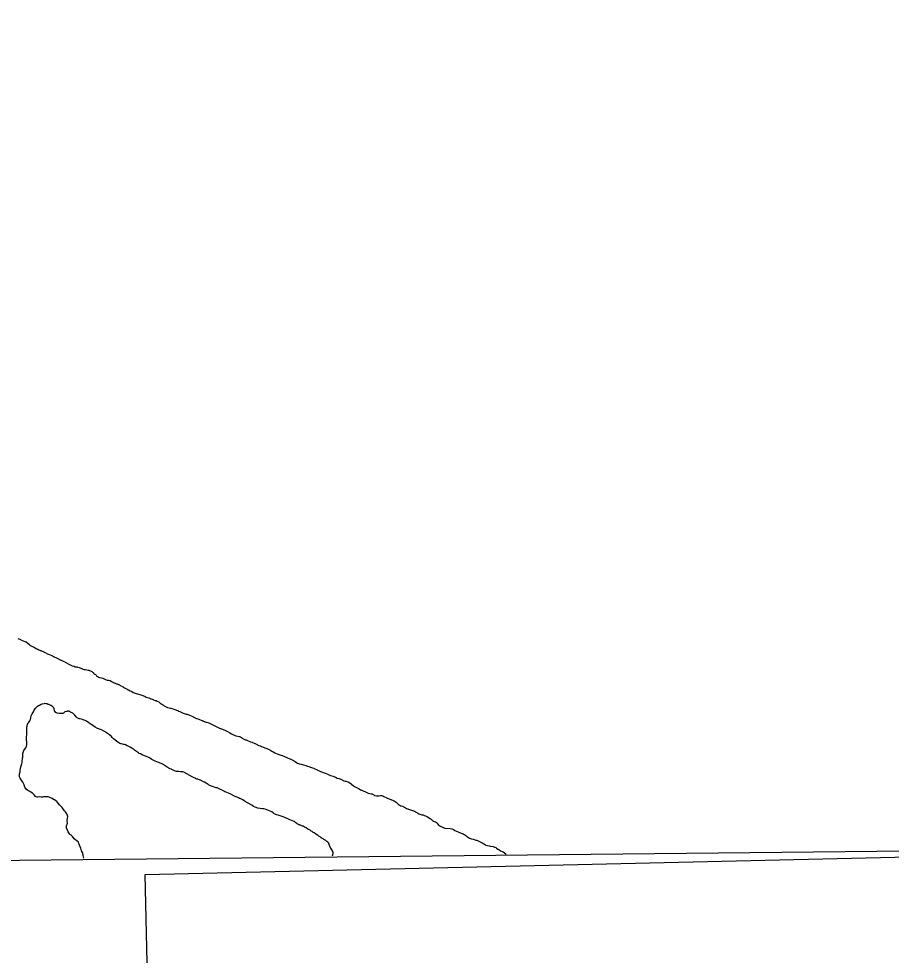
# Model space of a CAD drawing. Extents: x 3683613 to 3738215, y 469626 to 495384.
# Drawn here: x 3708782.7 to 3708929.6, y 472851.1 to 473008.8 of the extents above; entities that cross this region are included whole.
import ezdxf

# ---------------------------------------------------------------- set-up
doc = ezdxf.new("R2010")
doc.units = 0
doc.layers.add('V-ANNO-NPLT', color=7, linetype='Continuous')

msp = doc.modelspace()

# ---------------------------------------------------------------- linework, layer by layer
at = {"layer": 'V-ANNO-NPLT'}
for points in [[(3709012.73, 472869.49), (3707750.89, 472856.24), (3707743.69, 473574.37), (3708995.7, 473587.48), (3709012.73, 472869.49)], [(3708784.58, 472903.35), (3708783.98, 472903.86), (3708783.38, 472904.11), (3708782.98, 472904.28), (3708782.8, 472904.36), (3708782.65, 472904.44)], [(3708784.58, 472903.35), (3708784.66, 472903.32), (3708784.83, 472903.23), (3708785.05, 472903.15), (3708785.23, 472903.06), (3708785.36, 472902.98), (3708785.41, 472902.96), (3708785.5, 472902.89), (3708785.69, 472902.77), (3708785.77, 472902.71), (3708785.85, 472902.67), (3708785.92, 472902.66), (3708786, 472902.63), (3708786.21, 472902.51), (3708786.34, 472902.48), (3708786.45, 472902.43), (3708786.54, 472902.41), (3708786.93, 472902.23), (3708787.03, 472902.17), (3708787.12, 472902.11), (3708787.38, 472901.98), (3708787.51, 472901.92), (3708787.75, 472901.82), (3708787.86, 472901.79), (3708788.01, 472901.73), (3708788.3, 472901.6), (3708788.41, 472901.53), (3708788.57, 472901.46), (3708788.78, 472901.36), (3708788.97, 472901.29), (3708789.1, 472901.24), (3708789.82, 472900.81), (3708789.87, 472900.81), (3708789.96, 472900.76), (3708790.2, 472900.66), (3708790.48, 472900.54), (3708790.55, 472900.5), (3708790.66, 472900.46), (3708790.77, 472900.4), (3708791.16, 472900.17), (3708791.64, 472899.91), (3708791.74, 472899.87), (3708792.04, 472899.79), (3708792.25, 472899.73), (3708792.39, 472899.7), (3708792.47, 472899.7), (3708792.53, 472899.69), (3708792.65, 472899.66), (3708792.9, 472899.6), (3708793.09, 472899.54), (3708793.27, 472899.44), (3708793.34, 472899.41), (3708793.44, 472899.36), (3708793.53, 472899.33), (3708793.76, 472899.27), (3708793.85, 472899.27), (3708793.99, 472899.25), (3708794.4, 472899.17), (3708794.52, 472899.14), (3708794.91, 472899), (3708794.95, 472898.97), (3708795.03, 472898.92), (3708795.15, 472898.83), (3708795.24, 472898.74), (3708795.29, 472898.67), (3708795.33, 472898.63), (3708795.4, 472898.58), (3708795.52, 472898.47), (3708795.63, 472898.42), (3708795.78, 472898.29), (3708795.84, 472898.21), (3708796.01, 472898.07), (3708796.1, 472898), (3708796.18, 472897.97), (3708796.33, 472897.92), (3708796.41, 472897.91), (3708796.66, 472897.83), (3708796.86, 472897.77), (3708796.98, 472897.73), (3708797.47, 472897.5), (3708797.64, 472897.48), (3708797.68, 472897.47), (3708797.83, 472897.45), (3708798.07, 472897.41), (3708798.13, 472897.39), (3708798.35, 472897.26), (3708798.45, 472897.2), (3708798.69, 472897.04), (3708798.74, 472897.03), (3708798.83, 472897), (3708798.95, 472896.96), (3708799.06, 472896.92), (3708799.17, 472896.86), (3708799.29, 472896.82), (3708799.38, 472896.79), (3708799.44, 472896.77), (3708799.5, 472896.75), (3708799.56, 472896.71), (3708799.7, 472896.66), (3708799.76, 472896.62), (3708799.87, 472896.57)], [(3708799.87, 472896.57), (3708799.94, 472896.51), (3708800.08, 472896.44), (3708800.17, 472896.39), (3708800.3, 472896.32), (3708800.38, 472896.28), (3708800.56, 472896.18), (3708800.66, 472896.11), (3708800.75, 472896.05), (3708800.98, 472895.92), (3708801.09, 472895.86), (3708801.2, 472895.81), (3708801.47, 472895.69), (3708801.65, 472895.62), (3708801.76, 472895.57), (3708802.02, 472895.41), (3708802.15, 472895.34), (3708802.23, 472895.32), (3708802.32, 472895.28), (3708802.51, 472895.24), (3708802.73, 472895.17), (3708803.29, 472894.99), (3708803.47, 472894.92), (3708803.89, 472894.74), (3708804.02, 472894.7), (3708804.19, 472894.62), (3708804.61, 472894.46), (3708804.73, 472894.41), (3708804.97, 472894.34), (3708805.04, 472894.3), (3708805.34, 472894.18), (3708805.42, 472894.15), (3708805.71, 472894.03), (3708805.84, 472894.01), (3708806.01, 472893.95), (3708806.31, 472893.8), (3708806.35, 472893.76), (3708806.5, 472893.65), (3708806.82, 472893.42), (3708806.9, 472893.38), (3708807.11, 472893.24), (3708807.24, 472893.16), (3708807.56, 472892.99), (3708807.8, 472892.88), (3708808.03, 472892.8), (3708808.08, 472892.8), (3708808.26, 472892.76), (3708808.35, 472892.72), (3708808.46, 472892.67), (3708808.5, 472892.66), (3708808.57, 472892.67), (3708808.86, 472892.59), (3708809.03, 472892.53), (3708809.45, 472892.37), (3708809.53, 472892.34), (3708809.68, 472892.26), (3708809.83, 472892.18), (3708810.17, 472892.02), (3708810.39, 472891.93), (3708810.56, 472891.84), (3708810.92, 472891.72), (3708811.02, 472891.72), (3708811.08, 472891.71), (3708811.5, 472891.56), (3708812.04, 472891.34), (3708812.12, 472891.28), (3708812.19, 472891.25), (3708812.44, 472891.12), (3708812.5, 472891.09), (3708812.63, 472891.03), (3708812.72, 472891.01), (3708813.05, 472890.89), (3708813.54, 472890.69), (3708813.64, 472890.65), (3708813.69, 472890.61), (3708813.98, 472890.49), (3708814.02, 472890.47), (3708814.11, 472890.43), (3708814.27, 472890.38), (3708814.56, 472890.31), (3708814.68, 472890.27), (3708814.85, 472890.21), (3708815.07, 472890.11), (3708815.29, 472889.98), (3708815.84, 472889.72), (3708816.2, 472889.56), (3708816.55, 472889.37), (3708816.68, 472889.32), (3708816.89, 472889.24), (3708817.02, 472889.19), (3708817.14, 472889.17), (3708817.27, 472889.12), (3708817.4, 472889.07), (3708817.53, 472889), (3708817.66, 472888.94), (3708817.85, 472888.84), (3708818.26, 472888.62), (3708818.54, 472888.45), (3708818.86, 472888.28), (3708818.91, 472888.26), (3708819.05, 472888.18)], [(3708783.61, 472885.64), (3708783.69, 472885.76), (3708783.9, 472886.06), (3708784.02, 472886.35), (3708784.07, 472886.55), (3708784.07, 472887.12), (3708784.05, 472887.29), (3708784.04, 472887.5), (3708784.04, 472887.94), (3708784.1, 472888.25), (3708784.09, 472888.41), (3708784.09, 472888.56), (3708784.07, 472888.88), (3708784.09, 472889.01), (3708784.09, 472889.14), (3708784.12, 472889.52), (3708784.14, 472889.7), (3708784.23, 472890.09), (3708784.4, 472890.3), (3708784.61, 472890.6), (3708784.68, 472890.71), (3708784.73, 472890.82), (3708784.83, 472891.43), (3708784.98, 472891.79), (3708785.19, 472892.14), (3708785.3, 472892.32), (3708785.58, 472892.73), (3708785.7, 472892.89), (3708785.82, 472893.02), (3708786.04, 472893.19), (3708786.21, 472893.26), (3708786.52, 472893.42), (3708786.68, 472893.45), (3708787.02, 472893.54)], [(3708788.76, 472892.27), (3708788.73, 472892.37), (3708788.7, 472892.56), (3708788.69, 472892.66), (3708788.66, 472892.79), (3708788.54, 472892.92), (3708788.48, 472892.98), (3708788.39, 472893.05), (3708788.16, 472893.2), (3708788.11, 472893.22), (3708787.78, 472893.36), (3708787.65, 472893.39), (3708787.61, 472893.41), (3708787.55, 472893.42), (3708787.5, 472893.46), (3708787.4, 472893.49), (3708787.32, 472893.5), (3708787.03, 472893.53), (3708787.02, 472893.54)], [(3708820.29, 472146.76), (3708804, 472864.73), (3710056.37, 472893.7), (3710073.29, 472175.74)], [(3708812.26, 472881.02), (3708812.14, 472881.07), (3708811.95, 472881.16), (3708810.51, 472881.96), (3708810.37, 472882), (3708810.27, 472882.03), (3708809.95, 472882.05), (3708809.7, 472882.07), (3708809.28, 472882.1), (3708809.14, 472882.12), (3708808.95, 472882.19), (3708808.84, 472882.27), (3708808.53, 472882.41), (3708808.43, 472882.45), (3708808.22, 472882.54), (3708807.72, 472882.82), (3708807.4, 472883.04), (3708807.07, 472883.25), (3708807, 472883.29), (3708806.55, 472883.51), (3708806.34, 472883.58), (3708805.98, 472883.73), (3708805.72, 472883.82), (3708805.56, 472883.89), (3708805.14, 472884.11), (3708804.91, 472884.26), (3708804.76, 472884.37), (3708804.24, 472884.63), (3708803.9, 472884.74), (3708803.51, 472884.91), (3708803.22, 472885.03), (3708803.02, 472885.12), (3708802.88, 472885.21), (3708802.75, 472885.31), (3708802.53, 472885.46), (3708802.23, 472885.67), (3708802.12, 472885.76), (3708801.95, 472885.91), (3708801.47, 472886.18), (3708801.39, 472886.22), (3708801.13, 472886.35), (3708800.97, 472886.43), (3708800.72, 472886.57), (3708800.54, 472886.61), (3708800.45, 472886.62), (3708800.02, 472886.73), (3708799.94, 472886.75), (3708799.77, 472886.82), (3708799.41, 472887), (3708799.17, 472887.17), (3708798.67, 472887.58), (3708798.61, 472887.65), (3708798.48, 472887.78), (3708798.33, 472887.97), (3708798.09, 472888.21), (3708798, 472888.28), (3708797.36, 472888.68), (3708797.31, 472888.69), (3708797.18, 472888.79), (3708797.07, 472888.87), (3708796.67, 472889.1), (3708796.51, 472889.15), (3708796.07, 472889.3), (3708795.99, 472889.33), (3708795.58, 472889.55), (3708795.2, 472889.84), (3708794.76, 472890.12), (3708794.63, 472890.22), (3708794.55, 472890.27), (3708794.12, 472890.56), (3708794.04, 472890.64), (3708793.93, 472890.69), (3708793.76, 472890.74), (3708793.6, 472890.77), (3708793.45, 472890.84), (3708793.07, 472890.94), (3708792.91, 472890.97), (3708792.59, 472891.13), (3708792.52, 472891.18), (3708792.38, 472891.31), (3708792.15, 472891.59), (3708792, 472891.73), (3708791.81, 472891.89), (3708791.44, 472892.1), (3708791.29, 472892.18), (3708791.15, 472892.23), (3708790.93, 472892.24), (3708790.86, 472892.21), (3708790.77, 472892.2), (3708790.5, 472892.14), (3708790.41, 472892.09), (3708790.24, 472891.92), (3708790.18, 472891.87), (3708790.08, 472891.84), (3708789.8, 472891.83), (3708789.68, 472891.82), (3708789.56, 472891.82), (3708789.18, 472891.92), (3708789.07, 472891.96), (3708788.99, 472892.01), (3708788.76, 472892.27)], [(3708819.05, 472888.18), (3708819.3, 472888.09), (3708819.91, 472887.96), (3708820.04, 472887.91), (3708820.41, 472887.67), (3708820.5, 472887.6), (3708820.77, 472887.45), (3708820.9, 472887.42), (3708821.03, 472887.39), (3708821.12, 472887.35), (3708821.22, 472887.3), (3708821.33, 472887.25), (3708821.63, 472887.14), (3708821.77, 472887.08), (3708821.97, 472887.02), (3708822.46, 472886.79), (3708822.53, 472886.77), (3708822.92, 472886.55), (3708823.02, 472886.53), (3708823.16, 472886.45), (3708823.35, 472886.4), (3708823.6, 472886.31), (3708823.78, 472886.23), (3708824.15, 472886.08), (3708824.34, 472886), (3708824.47, 472885.95), (3708824.72, 472885.83), (3708824.98, 472885.72), (3708825.36, 472885.52), (3708825.56, 472885.38), (3708825.87, 472885.21), (3708825.98, 472885.16), (3708826.25, 472885.04), (3708826.68, 472884.9), (3708826.87, 472884.84), (3708827.12, 472884.75), (3708827.2, 472884.73), (3708827.34, 472884.65), (3708827.98, 472884.38), (3708828.07, 472884.33), (3708828.52, 472884.14), (3708828.77, 472884.02), (3708829.28, 472883.74), (3708829.47, 472883.6), (3708829.66, 472883.51), (3708830, 472883.39), (3708830.28, 472883.32), (3708830.45, 472883.26), (3708830.69, 472883.2), (3708831.05, 472883.08), (3708831.2, 472883.05), (3708831.74, 472882.88), (3708831.81, 472882.84), (3708832.42, 472882.64), (3708832.48, 472882.61), (3708832.59, 472882.56), (3708832.87, 472882.44), (3708833.53, 472882.09), (3708833.69, 472882.01), (3708834.14, 472881.86), (3708834.33, 472881.79), (3708834.47, 472881.73), (3708834.77, 472881.62), (3708834.83, 472881.59), (3708834.99, 472881.53), (3708835.24, 472881.43), (3708835.65, 472881.3), (3708835.79, 472881.23), (3708836.01, 472881.14), (3708836.08, 472881.12), (3708836.36, 472880.98), (3708836.68, 472880.89), (3708836.79, 472880.85), (3708836.94, 472880.77), (3708837.44, 472880.53), (3708837.66, 472880.46), (3708837.8, 472880.46), (3708838.13, 472880.35), (3708838.28, 472880.27), (3708838.72, 472879.98), (3708838.74, 472879.94), (3708839.1, 472879.67), (3708839.27, 472879.56), (3708839.59, 472879.39), (3708839.72, 472879.34), (3708839.93, 472879.24), (3708840.05, 472879.17), (3708840.28, 472879.02), (3708840.34, 472879.01), (3708840.46, 472878.94), (3708840.5, 472878.93), (3708840.85, 472878.76), (3708840.98, 472878.71), (3708841.11, 472878.64), (3708841.55, 472878.45), (3708842.09, 472878.34), (3708842.22, 472878.3), (3708842.28, 472878.28), (3708842.51, 472878.15), (3708842.62, 472878.07), (3708842.95, 472877.97)], [(3708793.69, 472867.47), (3708793.64, 472867.73), (3708793.58, 472867.94), (3708793.56, 472868.06), (3708793.44, 472868.47), (3708793.31, 472868.72), (3708793.17, 472869.15), (3708793.11, 472869.34), (3708793.03, 472869.51), (3708792.91, 472869.84), (3708792.87, 472869.98), (3708792.78, 472870.17), (3708792.51, 472870.4), (3708792.35, 472870.53), (3708792.08, 472870.77), (3708791.78, 472871.14), (3708791.67, 472871.27), (3708791.53, 472871.38), (3708791.35, 472871.49), (3708791.26, 472871.61), (3708791.06, 472871.91), (3708790.92, 472872.22), (3708790.79, 472872.61), (3708790.79, 472872.79), (3708790.78, 472872.91), (3708790.93, 472873.4), (3708790.9, 472873.7), (3708790.89, 472873.91), (3708790.92, 472874.16), (3708790.99, 472874.5), (3708790.96, 472874.66), (3708790.81, 472874.95), (3708790.58, 472875.29), (3708790.45, 472875.45), (3708790.13, 472875.83), (3708790.03, 472876), (3708789.89, 472876.21), (3708789.78, 472876.32), (3708789.65, 472876.43), (3708789.33, 472876.79), (3708789.14, 472877.03), (3708789, 472877.16), (3708788.76, 472877.31), (3708788.6, 472877.39), (3708788.35, 472877.51), (3708787.97, 472877.71), (3708787.86, 472877.76), (3708787.67, 472877.8), (3708787.35, 472877.82), (3708786.91, 472877.79), (3708786.75, 472877.76), (3708786.52, 472877.76), (3708786.28, 472877.79), (3708785.95, 472877.77), (3708785.81, 472877.78), (3708785.67, 472877.82), (3708785.56, 472877.9), (3708785.34, 472878.13), (3708785.06, 472878.45), (3708784.79, 472878.61), (3708784.59, 472878.71), (3708784.25, 472878.9), (3708784.04, 472879.08), (3708783.77, 472879.44), (3708783.62, 472879.86), (3708783.56, 472880.08), (3708783.41, 472880.27), (3708783.24, 472880.49), (3708782.97, 472880.96), (3708782.86, 472881.17), (3708782.84, 472881.34), (3708782.83, 472881.48), (3708782.92, 472881.87), (3708782.98, 472882.03), (3708782.98, 472882.3), (3708783.03, 472882.58), (3708783.08, 472882.86), (3708783.14, 472883.02), (3708783.23, 472883.36), (3708783.3, 472883.58), (3708783.32, 472883.74), (3708783.38, 472884.32), (3708783.4, 472884.49), (3708783.44, 472885.13), (3708783.53, 472885.47), (3708783.61, 472885.64)], [(3708835.18, 472869.35), (3708835.06, 472869.65), (3708835, 472869.81), (3708834.97, 472869.91), (3708834.85, 472870.06), (3708834.78, 472870.17), (3708834.61, 472870.31), (3708834.51, 472870.39), (3708834.4, 472870.47), (3708834.08, 472870.64), (3708833.98, 472870.72), (3708833.81, 472870.82), (3708833.65, 472870.93), (3708833.54, 472871), (3708833.45, 472871.08), (3708833.27, 472871.21), (3708833.11, 472871.3), (3708833.01, 472871.38), (3708832.76, 472871.51), (3708832.45, 472871.74), (3708832.32, 472871.84), (3708832.12, 472871.97), (3708831.98, 472872.05), (3708831.79, 472872.18), (3708831.41, 472872.4), (3708831.14, 472872.59), (3708830.97, 472872.67), (3708830.59, 472872.86), (3708830.49, 472872.9), (3708830.33, 472872.96), (3708830.27, 472873), (3708830.18, 472873.02), (3708830.1, 472873.05), (3708830.05, 472873.07), (3708829.98, 472873.1), (3708829.91, 472873.11), (3708829.88, 472873.13), (3708829.81, 472873.15), (3708829.61, 472873.3), (3708829.54, 472873.34), (3708829.36, 472873.45), (3708829.07, 472873.64), (3708828.28, 472874.02), (3708827.92, 472874.18), (3708827.48, 472874.35), (3708827.39, 472874.37), (3708827.22, 472874.43), (3708827.05, 472874.5), (3708826.57, 472874.66), (3708826.38, 472874.72), (3708826.1, 472874.81), (3708825.69, 472875.03), (3708825.54, 472875.12), (3708825.32, 472875.28), (3708824.8, 472875.51), (3708824.38, 472875.66), (3708824, 472875.77), (3708823.87, 472875.79), (3708823.76, 472875.79), (3708823.4, 472875.83), (3708822.97, 472875.93), (3708822.52, 472876.08), (3708822.27, 472876.21), (3708821.96, 472876.39), (3708820.86, 472877.05), (3708820.68, 472877.14), (3708820.43, 472877.32), (3708819.99, 472877.54), (3708819.92, 472877.55), (3708819.73, 472877.63), (3708819.04, 472877.95), (3708818.34, 472878.33), (3708818.18, 472878.39), (3708818.05, 472878.44), (3708817.76, 472878.53), (3708817.67, 472878.58), (3708817.44, 472878.68), (3708817.27, 472878.76), (3708816.87, 472878.98), (3708816.6, 472879.12), (3708816.15, 472879.31), (3708815.97, 472879.36), (3708815.79, 472879.41), (3708815.53, 472879.48), (3708815.2, 472879.6), (3708815.04, 472879.67), (3708814.65, 472879.85), (3708814.6, 472879.89), (3708814.28, 472880.1), (3708814.01, 472880.28), (3708813.81, 472880.37), (3708813.34, 472880.61), (3708813.25, 472880.64), (3708813.18, 472880.67), (3708812.87, 472880.78), (3708812.7, 472880.81), (3708812.58, 472880.87), (3708812.52, 472880.9), (3708812.48, 472880.91), (3708812.42, 472880.97), (3708812.26, 472881.02)], [(3708842.95, 472877.97), (3708843.19, 472877.97), (3708843.33, 472877.99), (3708843.65, 472878.06), (3708843.76, 472878.07), (3708843.85, 472878.05), (3708844.03, 472877.99), (3708844.18, 472877.9), (3708844.67, 472877.65), (3708844.78, 472877.61), (3708845.07, 472877.49), (3708845.48, 472877.33), (3708845.67, 472877.26), (3708845.89, 472877.17), (3708845.93, 472877.14), (3708846, 472877.1), (3708846.08, 472877.05), (3708846.26, 472876.9), (3708846.41, 472876.74), (3708846.55, 472876.62), (3708846.79, 472876.44), (3708846.87, 472876.39), (3708847.07, 472876.3), (3708847.33, 472876.22), (3708847.83, 472875.96), (3708848.01, 472875.86), (3708848.15, 472875.82), (3708848.24, 472875.77), (3708848.32, 472875.76), (3708849.04, 472875.51), (3708849.34, 472875.39), (3708849.55, 472875.3), (3708849.93, 472875.06), (3708850.1, 472874.97), (3708850.42, 472874.85), (3708850.58, 472874.8), (3708850.82, 472874.76), (3708850.92, 472874.72), (3708851, 472874.7), (3708851.23, 472874.6), (3708851.44, 472874.52), (3708851.56, 472874.46), (3708851.98, 472874.16), (3708852.03, 472874.13), (3708852.14, 472874.05), (3708852.46, 472873.79), (3708852.56, 472873.73), (3708852.9, 472873.61), (3708853.08, 472873.47), (3708853.1, 472873.44), (3708853.2, 472873.34), (3708853.23, 472873.27), (3708853.29, 472873.2), (3708853.42, 472873.06), (3708853.44, 472873.03), (3708853.57, 472872.96), (3708853.69, 472872.9), (3708853.73, 472872.87), (3708853.83, 472872.82), (3708854.17, 472872.65), (3708854.24, 472872.63), (3708854.48, 472872.57), (3708855.38, 472872.5), (3708855.64, 472872.45), (3708855.81, 472872.38), (3708855.94, 472872.3), (3708856.15, 472872.17), (3708856.68, 472871.9), (3708856.78, 472871.86), (3708857.55, 472871.57), (3708857.7, 472871.5), (3708857.84, 472871.42), (3708858.08, 472871.23), (3708858.18, 472871.14), (3708858.25, 472871.1), (3708858.63, 472870.88), (3708858.76, 472870.83), (3708858.96, 472870.77), (3708859.22, 472870.69), (3708859.41, 472870.61), (3708859.66, 472870.55), (3708859.8, 472870.53), (3708859.94, 472870.47), (3708860.43, 472870.25), (3708860.62, 472870.15), (3708860.77, 472870.09), (3708861.02, 472869.93), (3708861.16, 472869.84), (3708861.28, 472869.74), (3708861.38, 472869.68), (3708861.65, 472869.6), (3708861.91, 472869.55), (3708862.08, 472869.52), (3708862.58, 472869.43), (3708862.8, 472869.36), (3708863.03, 472869.27), (3708863.16, 472869.18), (3708863.36, 472869.03), (3708863.43, 472869.01), (3708863.5, 472868.97), (3708863.57, 472868.93)], [(3708835.56, 472867.91), (3708835.65, 472868.25), (3708835.66, 472868.42), (3708835.65, 472868.5), (3708835.57, 472868.65), (3708835.54, 472868.74), (3708835.48, 472868.83), (3708835.29, 472869.17), (3708835.18, 472869.35)], [(3708863.57, 472868.93), (3708863.85, 472868.75), (3708864.13, 472868.61), (3708864.28, 472868.54), (3708864.75, 472868.23), (3708864.77, 472868.22)]]:
    msp.add_lwpolyline(points, dxfattribs=at)

doc.saveas('drawing.dxf')
